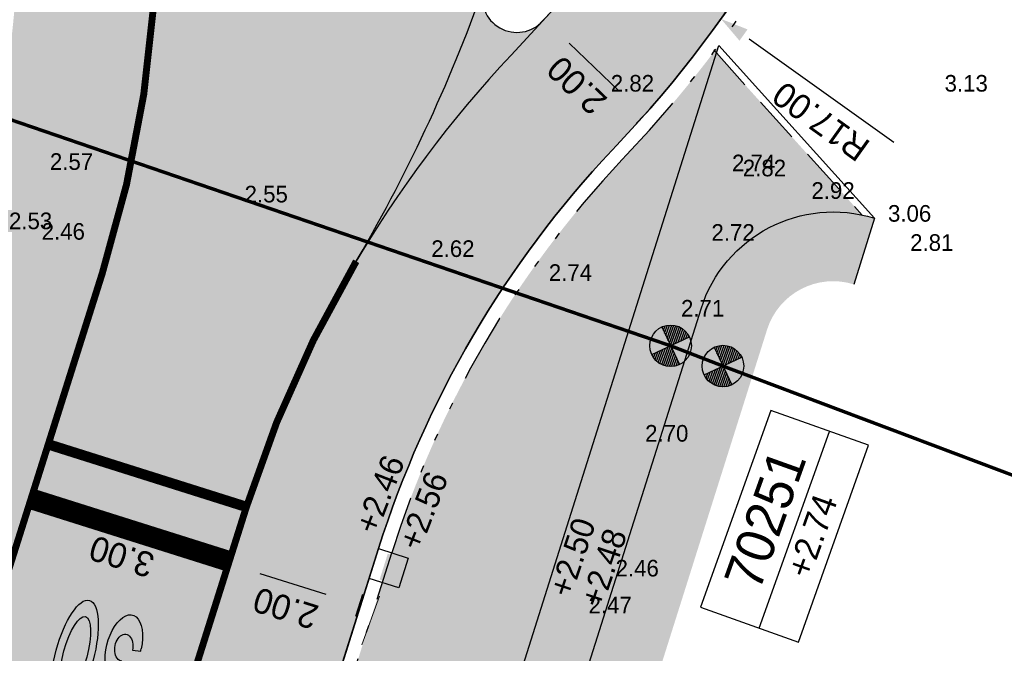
# Model space of a CAD drawing. Header units: metres. Extents: x 134157 to 138734, y 451157 to 455772.
# Tile 1032 of 1056: x 136783 to 136797, y 454433 to 454442. Entities that reach past the tile are written whole.
import ezdxf
from ezdxf.enums import TextEntityAlignment as Align

# ---------------------------------------------------------------- set-up
doc = ezdxf.new("R2010")
doc.units = ezdxf.units.M
for name, pattern in [('HIDDEN__G5', [1.125, 0.75, -0.375]), ('LIJN1-1', [2, 1, -1]), ('TR18X20__G2', [2.5999999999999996, 1, -0.4, 0, -0.4, 0, -0.4, 0, -0.4])]:
    doc.linetypes.add(name, pattern=pattern)
doc.layers.add('-DR-alg-hulplijnen', color=210, linetype='Continuous', plot=False)
doc.layers.add('-DR-alg-hulplijnen aandachtspunten', color=210, linetype='Continuous', plot=False)
doc.layers.add('-DR-alg-hulplijnen kantverharding asflast nieuwe fietsstraat', color=7, linetype='Continuous', true_color=0xff9429, plot=False)
for name, color, linetype in [('-DR-bs-rio-DWA Jutfaseweg', 253, 'Continuous'), ('-DR-bs-rio-inspectieput', 253, 'Continuous'), ('-DR-bs-rio-putnummer @ 0.2', 253, 'Continuous'), ('-DR-bs-txt-hoogtemaat', 253, 'Continuous'), ('-DR-nw-maatvoering', 3, 'Continuous'), ('-DR-nw-mk-puntstuk', 252, 'Continuous'), ('-DR-nw-mk-streep 1-1', 252, 'LIJN1-1'), ('-DR-nw-mk-streep stop', 252, 'Continuous'), ('-DR-nw-mk-symbolen', 252, 'Continuous'), ('-DR-nw-rio-trottoirkolk', 1, 'Continuous'), ('-DR-nw-txt-hoogtemaat', 2, 'Continuous'), ('-DR-nw-vh-band 10x20 ob', 2, 'HIDDEN__G5'), ('-DR-nw-vh-band 18-20x25', 2, 'TR18X20__G2'), ('-DR-nw-vh-kantverharding', 3, 'Continuous')]:
    doc.layers.add(name, color=color, linetype=linetype)
doc.layers.add('-DR-nw-gr-arc-beplanting grote vakken', color=7, linetype='Continuous', true_color=0xabceb2)
doc.layers.add('-DR-nw-gr-arc-gras', color=7, linetype='Continuous', true_color=0xb5d5a4)
doc.layers.add('-DR-nw-rio-HWA 125', color=170, linetype='HIDDEN__G5', lineweight=13)
doc.layers.add('-DR-nw-vh-arc-asfalt fietsstraat rood', color=7, linetype='Continuous', lineweight=9, true_color=0xdfbfc7)
doc.layers.add('-DR-nw-vh-arc-asfalt rijweg', color=7, linetype='Continuous', lineweight=9, true_color=0xe0e0e0)
doc.layers.add('-DR-nw-vh-arc-halfverharding stabilizer', color=7, linetype='Continuous', lineweight=9, true_color=0xe2e1c1, transparency=0.1)
doc.layers.add('-DR-nw-vh-kantverharding halfverharding stabilizer', color=7, linetype='Continuous', true_color=0xe2e1c1, transparency=0.1)
doc.styles.add('CiCom Engineering', font='txt', dxfattribs={"height": 1.8})
doc.styles.add('Drong', font='txt', dxfattribs={"height": 1.8})
doc.dimstyles.new('Drong', dxfattribs={"dimtxt": 1.8, "dimasz": 2.5, "dimexe": 0, "dimexo": 0, "dimgap": 0.9, "dimtad": 1, "dimzin": 0, "dimdsep": 46, "dimtxsty": 'Drong', "dimblk": 'dimblk-wit', "dimcen": 0, "dimse1": 1, "dimse2": 1, "dimclrd": 256, "dimclre": 1, "dimclrt": 7, "dimadec": 0, "dimazin": 0, "dimtfac": 1, "dimtmove": 0, "dimatfit": 3, "dimfxl": 1, "dimtolj": 1, "dimtzin": 0, "dimarcsym": 0})
doc.dimstyles.new('Drong Radius', dxfattribs={"dimtxt": 1.8, "dimasz": 2.5, "dimexe": 0, "dimexo": 0, "dimgap": 0.9, "dimtad": 1, "dimzin": 0, "dimdsep": 46, "dimtxsty": 'Drong', "dimblk": 'dimblk-wit', "dimcen": 0, "dimse1": 1, "dimse2": 1, "dimclrd": 256, "dimclre": 1, "dimclrt": 7, "dimadec": 0, "dimazin": 0, "dimtfac": 1, "dimtofl": 0, "dimtmove": 0, "dimatfit": 3, "dimfxl": 1, "dimtolj": 1, "dimtzin": 0, "dimarcsym": 0})
pattern_1 = [(115.3356253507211, (136419.7180158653, 453326.2367068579), (-0.2236810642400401, -0.1059037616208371), [0.06, -0.187485]), (205.3356253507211, (136419.7180158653, 453326.2367068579), (0.1059037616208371, -0.22368106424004), [0.06, -0.187485])]

# ---------------------------------------------------------------- blocks, each defined once
blk = doc.blocks.new('*X91')
at = {"color": 0, "ltscale": 0.5}
for p, q in [((125523.4259358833, 427436.6609296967), (125769.5539198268, 427464.157641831)), ((125587.873282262, 427539.7033533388), (125664.3175395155, 427548.2434864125)), ((126739.005408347, 427380.7768783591), (127278.0262259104, 427440.9947374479)), ((126823.0912529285, 427486.0132586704), (127222.3561740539, 427530.6179900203)), ((126907.17709751, 427591.2496389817), (127153.3050814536, 427618.7463511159)), ((126991.2629420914, 427696.486019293), (127067.7071993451, 427705.0261523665)), ((125402.0241117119, 426943.8855111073), (126295.7358213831, 427043.7284189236)), ((125405.2130496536, 427040.0843211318), (126190.499441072, 427127.814263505)), ((125408.0000215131, 426848.7105715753), (126400.9722016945, 426959.642574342)), ((125417.9642209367, 427137.3513964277), (126085.2630607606, 427211.9001080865)), ((125441.0058628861, 427235.7680935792), (125980.0266804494, 427295.985952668)), ((125475.5253790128, 427335.4670658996), (125874.790300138, 427380.0717972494)), ((126402.6620300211, 426959.831357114), (127395.6342102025, 427070.7633598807)), ((126486.7478746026, 427065.0677374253), (127380.4595842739, 427164.9106452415)), ((126506.2085820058, 426875.5567297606), (127401.7718113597, 426975.6064840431)), ((126570.833719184, 427170.3041177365), (127356.1201106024, 427258.0340601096)), ((126654.9195637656, 427275.5404980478), (127322.2184035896, 427350.0892097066)), ((125423.0129560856, 426754.5452225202), (126318.5761854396, 426854.5949768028)), ((125447.1862036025, 426661.403237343), (126234.4903408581, 426749.3585964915)), ((125480.9119498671, 426569.3284299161), (126150.4044962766, 426644.1222161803)), ((125524.9116589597, 426478.4014001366), (126066.3186516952, 426538.8858358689)), ((126611.444962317, 426791.4708851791), (127398.7490995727, 426879.4262443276)), ((126716.6813426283, 426707.3850405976), (127386.1738890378, 426782.1788268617)), ((126821.9177229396, 426623.2991960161), (127363.324715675, 426683.7836317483)), ((126927.1541032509, 426539.2133514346), (127329.0240945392, 426584.1091137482)), ((127032.3904835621, 426455.1275068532), (127281.3851605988, 426482.9444777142)), ((125580.3628158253, 426388.753693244), (125982.2328071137, 426433.6494555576)), ((125649.1522854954, 426300.5961043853), (125898.1469625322, 426328.4130752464)), ((125734.4152620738, 426214.2788884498), (125814.0611179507, 426223.176694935)), ((127137.6268638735, 426371.0416622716), (127217.2727197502, 426379.9394687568))]:
    blk.add_line(p, q, dxfattribs=at)
blk = doc.blocks.new('Inspectieput')
at = {"color": 0, "ltscale": 0.5}
for p, q in [((0.3534491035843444, 0.3528072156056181), (-0.3543000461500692, -0.3536566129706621)), ((-0.3536573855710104, 0.3534498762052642), (0.3528064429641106, -0.3542992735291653))]:
    blk.add_line(p, q, dxfattribs=at)
blk.add_circle((-0.0004254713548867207, -0.0004246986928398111), 0.5, dxfattribs=at)
at = {"color": 0, "ltscale": 0.5, "xscale": 0.0005, "yscale": 0.0005, "zscale": 0.0005, "rotation": 353.5734378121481}
blk.add_blockref('*X91', (-86.69891011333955, -205.0643353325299), dxfattribs=at)
blk = doc.blocks.new('0')
for centre, major_axis, ratio in [((0.2759167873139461, 2.842170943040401e-14), (0, 0.8202494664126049), 0.3363815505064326), ((0.2706929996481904, -0.02024946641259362), (0, 0.5581271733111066), 0.3058317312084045)]:
    blk.add_ellipse(centre, major_axis=major_axis, ratio=ratio)
blk = doc.blocks.new('N-SVW-MARKERING_SYMBOOL_30_1.6')
h = blk.add_hatch(color=256)
edge = h.paths.add_edge_path()
edge.add_ellipse((-0.05459842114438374, 1.127627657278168), major_axis=(0.02063955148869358, 0.1954964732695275), ratio=0.6588774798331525, start_angle=180.0000000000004, end_angle=453.9791435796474, ccw=False)
edge.add_line((-0.07523797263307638, 0.9321311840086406), (-0.08392611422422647, 0.7024370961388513))
edge.add_ellipse((-0.05982220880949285, 0.5073781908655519), major_axis=(0.02063955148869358, -0.1954964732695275), ratio=0.6588774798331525, start_angle=-93.97914357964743, end_angle=181.544517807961, ccw=False)
edge.add_line((-0.1897521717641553, 0.507378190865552), (-0.3106623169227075, 0.4910549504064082))
edge.add_ellipse((-0.05459842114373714, 0.7965665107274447), major_axis=(0, 0.8202494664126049), ratio=0.3363815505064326, start_angle=471.8675207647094, end_angle=474.2813936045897)
edge.add_ellipse((-0.05982220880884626, 0.5073781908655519), major_axis=(0, 0.4891883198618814), ratio=0.5059083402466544, start_angle=95.64435865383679, end_angle=308.3954950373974)
edge.add_ellipse((-0.05459842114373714, 1.127627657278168), major_axis=(0, 0.4891883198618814), ratio=0.5059083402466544, start_angle=229.6970258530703, end_angle=360)
edge.add_ellipse((-0.05459842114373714, 0.7965665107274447), major_axis=(0, 0.8202494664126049), ratio=0.3363815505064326, start_angle=360, end_angle=424.738198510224)
edge.add_line((-0.304128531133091, 1.146612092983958), (-0.1845283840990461, 1.127627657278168))
edge = h.paths.add_edge_path()
edge.add_ellipse((0.5972144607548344, 0.7965665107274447), major_axis=(8.282839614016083e-17, 0.820249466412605), ratio=0.3363815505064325, start_angle=0, end_angle=360)
edge = h.paths.add_edge_path(flags=16)
edge.add_ellipse((0.5919906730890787, 0.7763170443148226), major_axis=(1.587916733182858e-16, 0.5581271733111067), ratio=0.3058317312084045, start_angle=0, end_angle=360)
for points in [[(-0.1845283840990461, 1.127627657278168), (-0.3041285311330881, 1.146612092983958)], [(-0.07523797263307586, 0.9321311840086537), (-0.08392611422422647, 0.7024370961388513)], [(-0.1897521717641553, 0.5073781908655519), (-0.3106623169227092, 0.4910549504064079)]]:
    blk.add_lwpolyline(points)
for centre, major_axis, ratio, start_param, end_param in [((-0.05459842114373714, 0.7965665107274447), (0, 0.8202494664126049), 0.3363815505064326, 6.283185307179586, 7.413080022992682), ((-0.05459842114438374, 1.127627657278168), (0.02063955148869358, 0.1954964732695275), 0.6588774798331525, 3.114635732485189, 7.923430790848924), ((-0.05459842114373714, 0.7965665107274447), (0, 0.8202494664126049), 0.3363815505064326, 8.23564187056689, 8.277771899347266)]:
    blk.add_ellipse(centre, major_axis=major_axis, ratio=ratio, start_param=start_param, end_param=end_param)
at = {"extrusion": (0, 0, -1)}
for centre, major_axis, ratio, start_param, end_param in [((-0.05459842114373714, 1.127627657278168), (0, 0.4891883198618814), 0.5059083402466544, 0, 2.274215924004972), ((-0.05982220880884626, 0.5073781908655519), (0, 0.4891883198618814), 0.5059083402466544, 0.9006685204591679, 4.613876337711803), ((-0.05982220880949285, 0.5073781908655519), (0.02063955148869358, -0.1954964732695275), 0.6588774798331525, 3.114635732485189, 7.923430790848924)]:
    blk.add_ellipse(centre, major_axis=major_axis, ratio=ratio, start_param=start_param, end_param=end_param, dxfattribs=at)
blk.add_blockref('0', (0.3212976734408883, 0.7965665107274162))
blk = doc.blocks.new('*U309')
blk.add_hatch(color=256).paths.add_polyline_path([(0.1340048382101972, -0.07377468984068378), (0.3914736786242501, -0.1550753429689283), (0.2740394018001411, -0.5269747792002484), (0.01657056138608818, -0.4456741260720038)])
blk.add_lwpolyline([(-6.42288000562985e-10, -1.134638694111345e-08), (0.4291147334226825, -0.1355010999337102), (0.2936136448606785, -0.5646158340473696), (-0.1355010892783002, -0.4291147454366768)], close=True)
blk = doc.blocks.new('dimblk-wit')
at = {"color": 7}
blk.add_line((2.842170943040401e-14, -0.3333333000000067), (-2.842170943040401e-14, 0.3333333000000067), dxfattribs=at)
blk.add_solid([(0, 0), (-0.7999999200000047, 0.1999999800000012), (-0.7999999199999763, -0.1999999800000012)], dxfattribs=at)
blk = doc.blocks.new('*D520')
at = {"layer": '-DR-nw-maatvoering', "lineweight": -2, "transparency": 16777216}
blk.add_line((136795.4451095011, 454440.3853563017), (136793.356208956, 454441.8798803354), dxfattribs=at)
at = {"layer": 'Defpoints', "color": 0, "transparency": 16777216}
for p in [(136779.123779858, 454452.0626089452), (136792.9495681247, 454442.1708154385)]:
    blk.add_point(p, dxfattribs=at)
at = {"layer": '-DR-nw-maatvoering', "lineweight": -2, "transparency": 16777216, "xscale": 0.5, "yscale": 0.5, "zscale": 0.5, "rotation": 144.4178092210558}
blk.add_blockref('dimblk-wit', (136792.9495681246, 454442.1708154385), dxfattribs=at)
at = {"layer": '-DR-nw-maatvoering', "color": 7, "transparency": 16777216, "insert": (136794.3923579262, 454440.6913664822), "char_height": 0.36, "attachment_point": 5, "rotation": 144.4178092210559, "style": 'Drong'}
blk.add_mtext('\\A1;R17.00', dxfattribs=at)
blk = doc.blocks.new('*D521')
at = {"layer": '-DR-nw-maatvoering', "lineweight": -2, "transparency": 16777216}
blk.add_line((136791.4808484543, 454441.1275122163), (136790.7591424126, 454441.8211018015), dxfattribs=at)
at = {"layer": 'Defpoints', "color": 0, "transparency": 16777216}
for p in [(136790.3849570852, 454442.1533292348), (136790.3986364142, 454442.167563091), (136791.8276751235, 454440.7668170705)]:
    blk.add_point(p, dxfattribs=at)
at = {"layer": '-DR-nw-maatvoering', "lineweight": -2, "transparency": 16777216, "xscale": 0.5, "yscale": 0.5, "zscale": 0.5}
for p, rotation in [((136790.3986364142, 454442.1675630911), 136.1380960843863), ((136791.8413544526, 454440.7810509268), 316.1380960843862)]:
    blk.add_blockref('dimblk-wit', p, dxfattribs=dict(at, rotation=rotation))
at = {"layer": '-DR-nw-maatvoering', "color": 7, "transparency": 16777216, "insert": (136790.8679848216, 454441.2120804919), "char_height": 0.36, "attachment_point": 5, "rotation": 136.13809608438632, "style": 'Drong'}
blk.add_mtext('\\A1;2.00', dxfattribs=at)
blk = doc.blocks.new('*D522')
at = {"layer": '-DR-nw-maatvoering', "lineweight": -2, "transparency": 16777216}
blk.add_line((136787.2505905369, 454433.8596281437), (136786.2970022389, 454434.1607416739), dxfattribs=at)
at = {"layer": 'Defpoints', "color": 0, "transparency": 16777216}
for p in [(136785.8202080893, 454434.3112984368), (136785.8202080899, 454434.311298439), (136787.7273846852, 454433.7090713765)]:
    blk.add_point(p, dxfattribs=at)
at = {"layer": '-DR-nw-maatvoering', "lineweight": -2, "transparency": 16777216, "xscale": 0.5, "yscale": 0.5, "zscale": 0.5}
for p, rotation in [((136785.8202080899, 454434.311298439), 162.4755034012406), ((136787.7273846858, 454433.7090713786), 342.4755034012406)]:
    blk.add_blockref('dimblk-wit', p, dxfattribs=dict(at, rotation=rotation))
at = {"layer": '-DR-nw-maatvoering', "color": 7, "transparency": 16777216, "insert": (136786.6642837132, 454433.6633721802), "char_height": 0.36, "attachment_point": 5, "rotation": 162.47550340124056, "style": 'Drong'}
blk.add_mtext('\\A1;2.00', dxfattribs=at)
blk = doc.blocks.new('*D523')
at = {"layer": '-DR-nw-maatvoering', "lineweight": -2, "transparency": 16777216}
blk.add_line((136785.3618626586, 454434.4553402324), (136783.4546860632, 454435.0575672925), dxfattribs=at)
at = {"layer": 'Defpoints', "color": 0, "transparency": 16777216}
for p in [(136783.6002957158, 454437.1791978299), (136782.9778919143, 454435.2081240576), (136785.8386568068, 454434.3047834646)]:
    blk.add_point(p, dxfattribs=at)
at = {"layer": '-DR-nw-maatvoering', "lineweight": -2, "transparency": 16777216, "xscale": 0.5, "yscale": 0.5, "zscale": 0.5}
for p, rotation in [((136782.9778919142, 454435.2081240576), 162.4755034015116), ((136785.8386568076, 454434.3047834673), 342.4755034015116)]:
    blk.add_blockref('dimblk-wit', p, dxfattribs=dict(at, rotation=rotation))
at = {"layer": '-DR-nw-maatvoering', "color": 7, "transparency": 16777216, "insert": (136784.2987616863, 454434.4096410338), "char_height": 0.36, "attachment_point": 5, "rotation": 162.47550340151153, "style": 'Drong'}
blk.add_mtext('\\A1;3.00', dxfattribs=at)
blk = doc.blocks.new('*D524')
at = {"layer": '-DR-nw-maatvoering', "lineweight": -2, "transparency": 16777216}
blk.add_line((136782.5010977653, 454435.3586808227), (136781.5475094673, 454435.6597943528), dxfattribs=at)
at = {"layer": 'Defpoints', "color": 0, "transparency": 16777216}
for p in [(136781.549742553, 454437.3273695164), (136783.6002957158, 454437.1791978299), (136781.0707153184, 454435.810351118)]:
    blk.add_point(p, dxfattribs=at)
at = {"layer": '-DR-nw-maatvoering', "lineweight": -2, "transparency": 16777216, "xscale": 0.5, "yscale": 0.5, "zscale": 0.5}
for p, rotation in [((136781.0707153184, 454435.8103511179), 162.4755034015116), ((136782.9778919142, 454435.2081240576), 342.4755034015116)]:
    blk.add_blockref('dimblk-wit', p, dxfattribs=dict(at, rotation=rotation))
at = {"layer": '-DR-nw-maatvoering', "color": 7, "transparency": 16777216, "insert": (136781.9147909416, 454435.1624248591), "char_height": 0.36, "attachment_point": 5, "rotation": 162.47550340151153, "style": 'Drong'}
blk.add_mtext('\\A1;2.00', dxfattribs=at)
blk = doc.blocks.new('*U2240')
at = {"color": 0}
blk.add_lwpolyline([(-7.539776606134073, 0), (7.539776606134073, 0), (7.539776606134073, 7.5), (-7.539776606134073, 7.5)], close=True, dxfattribs=at)
blk.add_lwpolyline([(-7.539776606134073, 3), (7.539776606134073, 3)], dxfattribs=at)
at = {"style": 'CiCom Engineering'}
for tag, height, p in [('PUTNUMMER', 2.75, (0, 3.868949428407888)), ('MAAIVELD', 1.8, (0, 0.7512558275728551))]:
    blk.add_attdef(tag, text='', height=height, dxfattribs=at).set_placement(p, align=Align.CENTER)

msp = doc.modelspace()

# ---------------------------------------------------------------- hatches: boundary and pattern name
at = {"layer": '-DR-nw-gr-arc-beplanting grote vakken'}
h = msp.add_hatch(color=256, dxfattribs=at)
h.dxf.hatch_style = 1
edge = h.paths.add_edge_path()
edge.add_line((136784.2404704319, 454424.9829978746), (136787.3061127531, 454424.0148842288))
edge.add_line((136787.3061127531, 454424.0148842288), (136792.9187542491, 454441.789406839))
edge.add_arc((136779.12377986, 454452.0626089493), 17.1999999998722, 316.4303666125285, 323.32471832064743, ccw=False)
edge.add_line((136791.5858206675, 454440.2077559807), (136791.5228546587, 454440.1411531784))
edge.add_arc((136802.3089720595, 454430.007068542), 14.80000000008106, 136.785194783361, 162.4755033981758)
edge.add_line((136788.1958652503, 454434.4635487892), (136786.2379935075, 454428.2632177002))
edge.add_arc((136781.2793343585, 454429.8290080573), 5.19999999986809, 324.0405545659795, 342.4755033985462, ccw=False)
edge.add_line((136785.4883850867, 454426.7755031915), (136784.5802423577, 454425.5236896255))
edge.add_arc((136788.4655199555, 454422.7050697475), 4.80000000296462, 144.0405545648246, 151.6687503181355)
at = {"layer": '-DR-nw-gr-arc-gras', "transparency": 33554687}
h = msp.add_hatch(dxfattribs=at)
h.set_pattern_fill('AGR-BOLLEN', color=256, scale=0.1, pattern_type=2)
h.set_pattern_definition(pattern_1)
edge = h.paths.add_edge_path()
edge.add_arc((-7000776.809524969, 3043164.567559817), 7592527.997363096, 340.0567505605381, 340.0572256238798)
edge.add_line((136455.7815594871, 453494.2542758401), (136455.1236032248, 453494.4934109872))
edge.add_arc((380495.2223584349, 364992.5484406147), 259592.3035530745, 160.0666568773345, 160.0804453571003)
edge.add_line((136433.832290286, 453435.7615323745), (136433.813485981, 453435.768343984))
edge.add_line((136433.813485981, 453435.768343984), (136432.1794965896, 453431.2550945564))
edge.add_line((136432.1794965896, 453431.2550945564), (136432.198303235, 453431.2482893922))
edge.add_line((136432.198303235, 453431.2482893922), (136431.6776287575, 453429.8696050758))
edge.add_line((136431.6776287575, 453429.8696050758), (136432.3363505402, 453429.6312341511))
edge.add_line((136432.3363505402, 453429.6312341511), (136434.3092713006, 453435.0765756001))
h = msp.add_hatch(dxfattribs=at)
h.set_pattern_fill('AGR-BOLLEN', color=256, scale=0.1, pattern_type=2)
h.set_pattern_definition(pattern_1)
edge = h.paths.add_edge_path()
edge.add_line((136644.2753070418, 454017.4218487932), (136643.9350728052, 454016.4814706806))
edge.add_line((136643.9350728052, 454016.4814706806), (136643.8839339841, 454016.3403207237))
edge.add_line((136643.8839339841, 454016.3403207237), (136644.542212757, 454016.1016536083))
edge.add_arc((1711333.983143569, -116117.4265426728), 1674723.581774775, 160.0956720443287, 160.096657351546, ccw=False)
edge.add_line((136654.3469492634, 454043.1812754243), (136653.6888597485, 454043.419891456))
edge.add_line((136653.6888597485, 454043.419891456), (136653.6378049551, 454043.2789838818))
edge.add_line((136653.6378049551, 454043.2789838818), (136653.2975354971, 454042.3386559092))
edge.add_line((136653.2975354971, 454042.3386559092), (136644.2753070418, 454017.4218487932))
h = msp.add_hatch(dxfattribs=at)
h.set_pattern_fill('AGR-BOLLEN', color=256, scale=0.1, pattern_type=2)
h.set_pattern_definition(pattern_1)
h.paths.add_polyline_path([(136767.0671029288, 454353.6105987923), (136793.6153252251, 454437.6854462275, -0.4133423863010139), (136794.8671885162, 454438.3388126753), (136795.1654635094, 454439.2932926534, 0.4133423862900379), (136792.6617369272, 454437.9865597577), (136766.1238969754, 454353.9445918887), (136752.3015713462, 454318.8078778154, -0.00463030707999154), (136725.9012828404, 454239.6212513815), (136726.8466477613, 454239.2952357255, 0.004628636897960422), (136753.2435519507, 454318.4707698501)])
at = {"layer": '-DR-nw-mk-puntstuk'}
h = msp.add_hatch(color=256, dxfattribs=at)
h.dxf.hatch_style = 1
edge = h.paths.add_edge_path()
edge.add_line((136787.6848797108, 454438.5766906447), (136787.598651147, 454438.6273321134))
edge.add_arc((136771.6931339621, 454448.760724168), 18.85924472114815, 327.498821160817, 341.0162218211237)
edge.add_arc((136790.0035471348, 454442.4756119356), 0.5000000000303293, 162.5193814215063, 318.4008943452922)
edge.add_arc((136806.6332363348, 454427.0730084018), 22.1669782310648, 137.1665754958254, 148.737764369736)
at = {"layer": '-DR-nw-vh-arc-asfalt fietsstraat rood', "transparency": 33554687}
h = msp.add_hatch(color=256, dxfattribs=at)
h.dxf.hatch_style = 1
edge = h.paths.add_edge_path()
edge.add_arc((136784.7965910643, 454457.1119772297), 0.6734334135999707, 156.1331805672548, 180.3696434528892)
edge.add_arc((136784.7965912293, 454457.1119514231), 0.6734334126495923, 156.1356544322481, 180.367447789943, ccw=False)
edge.add_arc((136784.7096865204, 454457.2673460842), 0.5417518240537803, 167.515829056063, 167.5215047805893, ccw=False)
edge = h.paths.add_edge_path()
edge.add_arc((136749.6212972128, 454448.5630021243), 33.15110465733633, 10.9323285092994, 13.14369285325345)
edge.add_line((136781.90393719, 454456.1013637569), (136784.13261457, 454456.7327324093))
edge.add_line((136784.13261457, 454456.7327324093), (136784.2009785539, 454454.0185600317))
edge.add_line((136784.2009785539, 454454.0185600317), (136784.2843368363, 454452.6584221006))
edge.add_line((136784.2843368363, 454452.6584221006), (136784.6833528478, 454446.1477695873))
edge.add_line((136784.6833528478, 454446.1477695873), (136784.7745910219, 454444.6590572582))
edge.add_arc((136767.8064278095, 454443.6191355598), 16.99999999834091, -17.52449659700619, 3.507079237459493, ccw=False)
edge.add_line((136784.0174288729, 454438.500205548), (136783.3425958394, 454436.3630950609))
edge.add_line((136783.3425958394, 454436.3630950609), (136781.4354192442, 454436.9653221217))
edge.add_line((136781.4354192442, 454436.9653221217), (136781.5223856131, 454437.2407335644))
edge.add_line((136781.5223856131, 454437.2407335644), (136781.6729423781, 454437.7175277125))
edge.add_line((136781.6729423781, 454437.7175277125), (136781.8234991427, 454438.1943218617))
edge.add_line((136781.8234991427, 454438.1943218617), (136782.1102522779, 454439.1024326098))
edge.add_arc((136767.806427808, 454443.6191355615), 15.00000000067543, 342.4755034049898, 363.5070792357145)
edge.add_line((136782.7783365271, 454444.5367135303), (136782.1834133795, 454454.7842825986))
edge.add_line((136782.1834133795, 454454.7842825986), (136782.1777575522, 454454.8094342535))
edge.add_arc((136781.1889191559, 454454.6604421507), 1.000000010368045, 8.568521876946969, 10.93232852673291)
h = msp.add_hatch(color=256, dxfattribs=at)
h.dxf.hatch_style = 1
edge = h.paths.add_edge_path()
edge.add_line((136795.3104672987, 454446.8673082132), (136793.5415138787, 454447.4350738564))
edge.add_arc((136777.9859726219, 454453.1449788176), 16.57039162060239, 318.4008932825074, 339.8435479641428, ccw=False)
edge.add_arc((136790.0035470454, 454442.475612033), 0.5000001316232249, 316.17842390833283, 318.4008915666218, ccw=False)
edge.add_line((136790.3642969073, 454442.1294044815), (136789.9195128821, 454441.6475711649))
edge.add_arc((136802.3089720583, 454430.0070685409), 17.0000000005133, 136.7851947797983, 161.295801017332)
edge.add_line((136786.2067968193, 454435.4586694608), (136788.1144316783, 454434.8562976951))
edge.add_arc((136802.3089720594, 454430.0070685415), 15.00000000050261, 136.7851947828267, 161.1384804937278, ccw=False)
edge.add_line((136791.3770963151, 454440.278100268), (136791.4409132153, 454440.3456031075))
edge.add_arc((136779.12377986, 454452.0626089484), 16.99999999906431, 316.4303666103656, 342.205378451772)
h = msp.add_hatch(color=256, dxfattribs=at)
h.dxf.hatch_style = 1
edge = h.paths.add_edge_path()
edge.add_line((136786.047275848, 454428.3234404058), (136788.0051475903, 454434.5237714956))
edge.add_arc((136802.3089720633, 454430.0070685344), 15.00000000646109, 161.1384804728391, 162.4755033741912, ccw=False)
edge.add_line((136788.1144316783, 454434.8562976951), (136786.2067968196, 454435.4586694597))
edge.add_line((136786.2067968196, 454435.4586694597), (136786.0979709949, 454435.125998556))
edge.add_line((136786.0979709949, 454435.125998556), (136783.2372061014, 454436.0293391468))
edge.add_line((136783.2372061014, 454436.0293391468), (136783.3425958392, 454436.3630950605))
edge.add_line((136783.3425958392, 454436.3630950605), (136781.4354192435, 454436.965322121))
edge.add_line((136781.4354192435, 454436.965322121), (136780.9201585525, 454435.333556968))
edge.add_line((136780.9201585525, 454435.333556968), (136780.7696017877, 454434.8567628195))
edge.add_line((136780.7696017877, 454434.8567628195), (136780.6190450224, 454434.3799686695))
edge.add_line((136780.6190450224, 454434.3799686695), (136780.4684882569, 454433.9031745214))
edge.add_line((136780.4684882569, 454433.9031745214), (136780.3179314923, 454433.4263803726))
edge.add_line((136780.3179314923, 454433.4263803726), (136780.1673747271, 454432.9495862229))
edge.add_line((136780.1673747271, 454432.9495862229), (136780.0168179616, 454432.4727920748))
edge.add_line((136780.0168179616, 454432.4727920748), (136779.8662611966, 454431.9959979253))
edge.add_line((136779.8662611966, 454431.9959979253), (136779.7157044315, 454431.5192037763))
edge.add_line((136779.7157044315, 454431.5192037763), (136779.565147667, 454431.0424096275))
edge.add_line((136779.565147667, 454431.0424096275), (136779.4145909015, 454430.5656154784))
edge.add_line((136779.4145909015, 454430.5656154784), (136779.372157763, 454430.4312351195))
edge.add_arc((136784.1400992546, 454428.9256674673), 5.000000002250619, 162.4755033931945, 180.9104522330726)
edge.add_line((136779.1407305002, 454428.8462188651), (136779.1651927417, 454427.3069121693))
edge.add_arc((136774.1658239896, 454427.2274635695), 4.999999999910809, -15.815789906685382, 0.9104522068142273, ccw=False)
edge.add_line((136778.9765385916, 454425.8647365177), (136778.9296369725, 454425.71620505))
edge.add_line((136778.9296369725, 454425.71620505), (136779.3110722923, 454425.5957596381))
edge.add_line((136779.3110722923, 454425.5957596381), (136783.3161431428, 454424.3310828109))
edge.add_line((136783.3161431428, 454424.3310828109), (136783.6975784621, 454424.2106373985))
edge.add_arc((136788.4655199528, 454422.7050697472), 5.000000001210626, 144.0405545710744, 162.4755033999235, ccw=False)
edge.add_line((136784.4183557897, 454425.6411321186), (136785.3264985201, 454426.8929456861))
edge.add_arc((136781.2793343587, 454429.8290080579), 5.000000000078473, 324.0405545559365, 342.4755033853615)
at = {"layer": '-DR-nw-vh-arc-asfalt rijweg', "transparency": 33554687}
h = msp.add_hatch(color=256, dxfattribs=at)
h.dxf.hatch_style = 1
edge = h.paths.add_edge_path()
edge.add_arc((136784.9328846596, 454446.1630625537), 0.2499999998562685, 183.5070792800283, 346.38355138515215, ccw=False)
edge.add_line((136784.6833528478, 454446.1477695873), (136784.7745910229, 454444.6590572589))
edge.add_arc((136767.8064278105, 454443.6191355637), 16.99999999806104, -17.524496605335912, 3.5070792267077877, ccw=False)
edge.add_line((136784.0174288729, 454438.5002055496), (136783.3425958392, 454436.3630950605))
edge.add_line((136783.3425958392, 454436.3630950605), (136783.2372061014, 454436.0293391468))
edge.add_line((136783.2372061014, 454436.0293391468), (136786.097970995, 454435.1259985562))
edge.add_line((136786.097970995, 454435.1259985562), (136786.2067968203, 454435.4586694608))
edge.add_arc((136802.3089720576, 454430.0070685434), 16.99999999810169, 136.7851947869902, 161.2958010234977, ccw=False)
edge.add_line((136789.9195128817, 454441.6475711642), (136790.3642969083, 454442.129404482))
edge.add_arc((136790.0035471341, 454442.4756119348), 0.4999999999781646, 162.5193813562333, 316.17842511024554, ccw=False)
edge.add_line((136789.5266378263, 454442.6258035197), (136791.4662492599, 454448.7847287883))
edge.add_line((136791.4662492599, 454448.7847287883), (136791.4921152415, 454448.8668620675))
edge.add_line((136791.4921152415, 454448.8668620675), (136792.7276936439, 454452.6625834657))
edge.add_line((136792.7276936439, 454452.6625834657), (136787.0191874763, 454455.467981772))
edge.add_arc((136705.1495363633, 454467.0260284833), 82.68148654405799, 349.00406050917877, 351.96430416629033, ccw=False)
edge.add_arc((136736.69349824, 454459.5084079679), 50.30121078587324, 344.54516473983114, 350.55669533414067, ccw=False)
at = {"layer": '-DR-nw-vh-arc-halfverharding stabilizer'}
h = msp.add_hatch(dxfattribs=at)
h.set_pattern_fill('GRAVEL', color=256, scale=0.03)
h.set_pattern_definition([(228.0127875, (0.54864, 0.7619999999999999), (-6.096000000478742, -6.857999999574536), [0.102516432, -10.1491450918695]), (184.969741, (0.4800599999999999, 0.6858), (9.143999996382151, 0.7620000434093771), [0.175921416, -17.41621466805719]), (132.5104471, (0.3048, 0.6705599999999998), (7.620000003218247, -8.381999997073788), [0.124044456, -12.28041683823]), (267.273689, (0.00762, 0.4800599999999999), (0.7620000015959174, 15.23999999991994), [0.160201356, -15.8599312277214]), (292.83365418, (0, 0.32004), (-3.810000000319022, 9.143999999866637), [0.15709011, -15.5519423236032]), (357.2736889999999, (0.06096, 0.17526), (-15.23999999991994, 0.7620000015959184), [0.160201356, -15.8599312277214]), (37.69424047, (0.22098, 0.16764), (-9.905999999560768, -7.620000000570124), [0.211858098, -20.9739345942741]), (72.25532837, (0.38862, 0.29718), (5.334000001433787, 16.76399999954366), [0.200015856, -19.8015769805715]), (121.42956562, (0.4495799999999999, 0.48768), (-6.096000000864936, 9.905999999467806), [0.1607439, -15.9136637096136]), (175.2363583, (0.36576, 0.6248400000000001), (8.381999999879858, -0.7620000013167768), [0.183513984, -8.992181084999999]), (222.3974378, (0.18288, 0.64008), (-9.143999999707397, -8.382000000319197), [0.237323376, -23.4950317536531]), (138.81407483, (0.7619999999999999, 0.47244), (-5.333999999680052, 4.572000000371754), [0.08100136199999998, -8.0191697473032]), (171.4692344, (0.70104, 0.52578), (9.906000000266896, -1.523999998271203), [0.154104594, -15.256391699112]), (225, (0.54864, 0.54864), (-1.06581410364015e-16, -0.7620000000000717), [0.107762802, -0.9698679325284]), (203.19859051, (0.4953, 0.64008), (3.810000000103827, 1.5239999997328), [0.05803239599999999, -5.745186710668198]), (291.80140949, (0.44196, 0.61722), (-0.7620000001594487, 2.285999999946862), [0.082069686, -4.021425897]), (30.96375653, (0.47244, 0.5410200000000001), (2.286000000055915, 1.523999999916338), [0.133295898, -4.309889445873]), (161.56505118, (0.5867399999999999, 0.6096), (1.524000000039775, -0.761999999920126), [0.096386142, -2.3132694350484]), (16.389540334, (0, 0.61722), (7.620000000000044, 2.286000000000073), [0.1350264, -13.3676480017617]), (70.34617594, (0.12954, 0.65532), (-3.048000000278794, -8.381999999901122), [0.113279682, -11.21466470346]), (293.19859051, (0.5867399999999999, 0.7619999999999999), (-1.523999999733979, 3.810000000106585), [0.11606403, -5.687155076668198]), (343.6104596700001, (0.6324599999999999, 0.65532), (-7.620000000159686, 2.285999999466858), [0.1350264, -13.367648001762]), (339.44395478, (0, 0.14478), (-3.809999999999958, 1.524000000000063), [0.1302105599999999, -6.3803202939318]), (294.7751406, (0.12192, 0.09906), (-3.810000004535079, 8.381999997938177), [0.109101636, -10.801078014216]), (66.80140949, (0.59436, 0), (1.523999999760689, 3.810000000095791), [0.11606403, -5.687155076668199]), (17.35402464, (0.64008, 0.10668), (-9.905999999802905, -3.048000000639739), [0.127734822, -12.64571279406]), (69.44395478, (0.22098, 0), (-1.524000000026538, -3.809999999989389), [0.06510527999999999, -6.445425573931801]), (101.309932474, (0.54864, 0), (-0.7620000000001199, 3.048000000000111), [0.03885437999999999, -3.8465984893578]), (165.963756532, (0.5410200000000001, 0.0381), (2.285999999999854, -0.7619999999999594), [0.15709011, -2.9847163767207]), (186.00900596, (0.38862, 0.0762), (7.61999999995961, 0.762000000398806), [0.1455801, -14.4124094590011]), (303.69006753, (0.47244, 0.47244), (-0.7620000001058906, 1.523999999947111), [0.109897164, -2.637532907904]), (353.15722659, (0.5334, 0.3809999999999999), (12.9540000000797, -1.523999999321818), [0.191867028, -18.9948027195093]), (60.9453959, (0.7239, 0.35814), (-3.048000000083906, -5.333999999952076), [0.078452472, -7.766817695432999]), (90, (0.7619999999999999, 0.42672), (-0.7619999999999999, 0.7619999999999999), [0.04572, -0.7162799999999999]), (120.25643716, (0.37338, 0.09906), (3.047999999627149, -5.334000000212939), [0.105860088, -10.48018223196]), (48.01278749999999, (0.32004, 0.1905), (6.096000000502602, 6.857999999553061), [0.205032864, -10.0466286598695]), (0, (0.4572, 0.3429), (0.7619999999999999, 0.7619999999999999), [0.19812, -0.5638799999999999]), (325.3048465, (0.65532, 0.3429), (7.620000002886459, -5.333999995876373), [0.120482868, -11.927795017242]), (254.0546040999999, (0.75438, 0.27432), (-0.761999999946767, -3.048000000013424), [0.110948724, -5.4364950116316]), (207.64597536, (0.7239, 0.16764), (-14.478000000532, -7.619999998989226), [0.18064353, -17.8837393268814]), (175.42607874, (0.5638799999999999, 0.08381999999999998), (-9.905999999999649, 0.7619999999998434), [0.191108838, -18.919753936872])])
edge = h.paths.add_edge_path()
edge.add_line((136787.957326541, 454423.0882896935), (136792.5980512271, 454437.7848752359))
edge.add_arc((136794.570873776, 454437.3669328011), 2.016607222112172, 78.0285015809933, 168.0387392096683, ccw=False)
edge.add_line((136794.9891687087, 454439.3396806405), (136792.8838123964, 454441.6787504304))
edge.add_line((136792.8838123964, 454441.6787504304), (136791.7398217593, 454438.0558774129))
edge.add_line((136791.7398217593, 454438.0558774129), (136787.0953332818, 454423.3473724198))
edge.add_line((136787.0953332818, 454423.3473724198), (136787.957326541, 454423.0882896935))

# ---------------------------------------------------------------- linework, layer by layer
at = {"layer": '-DR-alg-hulplijnen', "flags": 128}
msp.add_lwpolyline([(136795.1654635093, 454439.2932926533), (136794.8671885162, 454438.3388126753)], dxfattribs=at)
at = {"layer": '-DR-alg-hulplijnen aandachtspunten'}
for points in [[(136781.3217674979, 454429.9633884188), (136784.0174288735, 454438.5002055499, 0.09202603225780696), (136784.7745910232, 454444.6590572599), (136784.6833528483, 454446.147769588)], [(136790.3774513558, 454442.1436546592), (136789.9195128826, 454441.6475711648, 0.1125669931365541), (136786.097970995, 454435.1259985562), (136784.1400992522, 454428.9256674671)]]:
    msp.add_lwpolyline(points, format="xyb", dxfattribs=at)
at = {"layer": '-DR-alg-hulplijnen aandachtspunten', "flags": 128}
msp.add_lwpolyline([(136787.6416850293, 454438.6018746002, 0.04809613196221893), (136789.526637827, 454442.6258035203)], format="xyb", dxfattribs=at)
at = {"layer": '-DR-alg-hulplijnen kantverharding asflast nieuwe fietsstraat'}
msp.add_lwpolyline([(136795.3186191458, 454446.8927752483, -0.1133395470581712), (136791.4409132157, 454440.3456031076), (136791.3770963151, 454440.278100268, 0.1125669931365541), (136788.0051475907, 454434.5237714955), (136786.0472758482, 454428.3234404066, -0.08061157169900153), (136785.3264985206, 454426.8929456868), (136784.4183557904, 454425.6411321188, 0.08061144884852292), (136783.6975791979, 454424.2106397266), (136783.3161431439, 454424.331082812), (136759.2747347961, 454348.1949966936, -0.01038880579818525), (136699.219600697, 454170.9217985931), (136621.1191711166, 453955.2346702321), (136621.4952736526, 453955.0984832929, 0.01664357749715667), (136620.467022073, 453951.9335331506), (136618.8898399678, 453946.4661328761, -0.01664357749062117)], format="xyb", dxfattribs=at)
msp.add_lwpolyline([(136795.3186191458, 454446.8927752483, -0.1133395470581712), (136791.4409132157, 454440.3456031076), (136791.3770963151, 454440.278100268, 0.1125669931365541), (136788.0051475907, 454434.5237714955), (136786.0472758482, 454428.3234404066, -0.08061157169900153), (136785.3264985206, 454426.8929456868), (136784.4183557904, 454425.6411321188, 0.08061144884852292), (136783.6975791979, 454424.2106397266), (136783.3161431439, 454424.331082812), (136759.2747347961, 454348.1949966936, -0.01038880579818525), (136699.219600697, 454170.9217985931), (136621.1191711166, 453955.2346702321), (136621.4952736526, 453955.0984832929, 0.01664357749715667), (136620.467022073, 453951.9335331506), (136618.8898399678, 453946.4661328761, -0.01664357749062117)], format="xyb", dxfattribs=at)
at = {"layer": '-DR-bs-rio-DWA Jutfaseweg', "const_width": 0.05, "flags": 128}
for points in [[(136779.9912717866, 454441.6421283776), (136792.2220000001, 454437.4520000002)], [(136792.2222717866, 454437.4521283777), (136792.9782717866, 454437.1591283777)], [(136792.9782717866, 454437.1591283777), (136831.2950000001, 454422.7200000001)]]:
    msp.add_lwpolyline(points, dxfattribs=at)
at = {"layer": '-DR-nw-mk-streep 1-1', "const_width": 0.1, "flags": 128}
for points in [[(136781.3217674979, 454429.9633884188), (136784.0174288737, 454438.5002055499, 0.05857485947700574), (136784.7625927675, 454442.399106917)], [(136784.1400992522, 454428.9256674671), (136786.097970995, 454435.1259985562, -0.05730567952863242), (136787.6829534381, 454438.6719158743)]]:
    msp.add_lwpolyline(points, format="xyb", dxfattribs=at)
at = {"layer": '-DR-nw-mk-streep stop', "flags": 128}
for points, const_width in [([(136783.2372061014, 454436.0293391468), (136786.0979709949, 454435.125998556)], 0.15), ([(136782.9887874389, 454435.2426288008), (136785.8495523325, 454434.3392882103)], 0.3)]:
    msp.add_lwpolyline(points, dxfattribs=dict(at, const_width=const_width))
at = {"layer": '-DR-nw-rio-HWA 125', "flags": 128}
msp.add_lwpolyline([(136775.8639310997, 454397.9843932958), (136782.4894343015, 454419.042380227), (136782.7869445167, 454419.9397358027), (136785.135901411, 454425.7764561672), (136788.0842038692, 454434.0269062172)], dxfattribs=at)
at = {"layer": '-DR-nw-vh-band 10x20 ob', "ltscale": 0.9}
msp.add_lwpolyline([(136792.8444278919, 454441.7225069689), (136794.9891687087, 454439.3396806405)], dxfattribs=at)
at = {"layer": '-DR-nw-vh-band 18-20x25'}
msp.add_lwpolyline([(136772.3556665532, 454386.631739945), (136774.1674843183, 454386.0596242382), (136786.0463861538, 454423.6785973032), (136784.261147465, 454424.2423933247, -0.4472010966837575), (136784.0772236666, 454424.6500262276, -0.05265205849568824), (136784.5802423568, 454425.5236896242), (136785.4883850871, 454426.775503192, 0.08061157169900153), (136786.2379935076, 454428.2632177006), (136788.1958652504, 454434.4635487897, -0.112566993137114), (136791.5228546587, 454440.1411531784), (136791.5858206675, 454440.2077559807, 0.1133395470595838), (136795.5091466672, 454446.8319536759)], format="xyb", dxfattribs=at)
at = {"layer": '-DR-nw-vh-kantverharding'}
msp.add_line((136783.222150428, 454435.9816597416), (136786.0829153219, 454435.0783191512), dxfattribs=at)
msp.add_lwpolyline([(136793.3039080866, 454448.0504033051), (136792.0568944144, 454448.7027699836, 0.4670270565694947), (136791.3482133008, 454448.4099245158), (136789.526637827, 454442.6258035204, 0.8089283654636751), (136790.3774513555, 454442.1436546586, 0.09383519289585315), (136793.5415138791, 454447.4350738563, 0.3765748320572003)], format="xyb", close=True, dxfattribs=at)
msp.add_lwpolyline([(136783.6975791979, 454424.2106397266, -0.08061144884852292), (136784.4183557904, 454425.6411321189), (136785.3264985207, 454426.8929456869, 0.08061157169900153), (136786.0472758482, 454428.3234404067), (136788.0051475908, 454434.5237714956, -0.1125669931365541), (136791.3770963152, 454440.278100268), (136791.4409132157, 454440.3456031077, 0.1133395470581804), (136795.3186191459, 454446.8927752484)], format="xyb", dxfattribs=at)
msp.add_lwpolyline([(136792.9187542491, 454441.7894068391), (136795.1654635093, 454439.2932926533)], dxfattribs=at)
at = {"layer": '-DR-nw-vh-kantverharding halfverharding stabilizer'}
msp.add_lwpolyline([(136786.4278214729, 454423.558151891), (136787.0953332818, 454423.3473724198), (136792.9187542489, 454441.7894068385)], dxfattribs=at)
msp.add_lwpolyline([(136725.9012828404, 454239.6212513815, 0.00463030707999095), (136752.3015713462, 454318.8078778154), (136766.1238969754, 454353.9445918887), (136792.6617369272, 454437.9865597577, -0.4133423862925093), (136795.1654635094, 454439.2932926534)], format="xyb", dxfattribs=at)

# ---------------------------------------------------------------- block references
at = {"layer": '-DR-bs-rio-inspectieput', "xscale": 0.6, "yscale": 0.6, "zscale": 0.001, "rotation": 70.33562535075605}
for p in [(136792.2221434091, 454437.4524001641, 2.71), (136792.9781434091, 454437.159400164, 2.706)]:
    msp.add_blockref('Inspectieput', p, dxfattribs=at)
at = {"layer": '-DR-bs-rio-putnummer @ 0.2', "xscale": 0.2, "yscale": 0.2, "zscale": 0.2, "rotation": 70.33562535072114}
msp.add_blockref('*U2240', (136794.574204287, 454434.5950732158), dxfattribs=at).add_auto_attribs({'PUTNUMMER': '70251', 'MAAIVELD': '+2.74'})
at = {"layer": '-DR-nw-mk-symbolen', "rotation": 164.857521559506}
msp.add_blockref('N-SVW-MARKERING_SYMBOOL_30_1.6', (136784.4025485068, 454433.5981994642), dxfattribs=at)
at = {"layer": '-DR-nw-rio-trottoirkolk'}
msp.add_blockref('*U309', (136788.0051475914, 454434.5237715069), dxfattribs=at)

# ---------------------------------------------------------------- texts
at = {"layer": '-DR-bs-txt-hoogtemaat', "color": 253, "char_height": 0.24, "attachment_point": 7, "style": 'Drong'}
for s, insert in [('2.82', (136791.359, 454441.118, 2.818)), ('3.13', (136796.178, 454441.118, 3.13)), ('2.57', (136783.261, 454439.988, 2.565)), ('2.74', (136793.109, 454439.971, 2.74)), ('2.82', (136793.265, 454439.895, 2.82)), ('2.92', (136794.255, 454439.57, 2.916)), ('2.55', (136786.072, 454439.5179999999, 2.553)), ('2.53', (136782.67, 454439.1319999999, 2.526)), ('3.06', (136795.361, 454439.2399999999, 3.06)), ('2.46', (136783.142, 454438.9799999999, 2.46)), ('2.72', (136792.812, 454438.9679999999, 2.716)), ('2.62', (136788.767, 454438.731, 2.615)), ('2.81', (136795.681, 454438.819, 2.811)), ('2.74', (136790.464, 454438.389, 2.739)), ('2.71', (136792.3727080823, 454437.8737374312, 2.71)), ('2.70', (136791.8543910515, 454436.0648340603, 2.698)), ('2.46', (136791.428, 454434.118, 2.457)), ('2.47', (136791.0376462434, 454433.5890997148, 2.465))]:
    msp.add_mtext(s, dxfattribs=dict(at, insert=insert))
at = {"layer": '-DR-nw-txt-hoogtemaat', "style": 'Drong'}
for s, rotation, p in [('+2.46', 68.77950253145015, (136787.9736193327, 454434.7120877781, -9.384)), ('+2.56', 68.77950253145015, (136788.6014133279, 454434.4756648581, -9.384)), ('+2.50', 71.42438959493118, (136790.7799491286, 454433.7997114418, -9.384)), ('+2.48', 71.42438959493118, (136791.2319835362, 454433.6460344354, -9.384))]:
    msp.add_text(s, height=0.34, rotation=rotation, dxfattribs=at).set_placement(p)

# ---------------------------------------------------------------- dimensions: what is measured, and where the dimension line sits
at = {"layer": '-DR-nw-maatvoering'}
dim = msp.add_radius_dim(center=(136779.123779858, 454452.0626089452), mpoint=(136792.9495681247, 454442.1708154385), dimstyle='Drong Radius', dxfattribs=at)
dim.commit()
dim.dimension.update_dxf_attribs({"geometry": '*D520', "text_midpoint": (136794.3923579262, 454440.6913664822)})
for p1, p2, distance, picture, middle in [((136791.8276751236, 454440.7668170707), (136790.3849570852, 454442.153329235), -0.019741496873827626, '*D521', (136790.8679848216, 454441.2120804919)), ((136787.7273846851, 454433.7090713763), (136785.8202080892, 454434.3112984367), -2.3750650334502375e-09, '*D522', (136786.6642837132, 454433.6633721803))]:
    dim = msp.add_aligned_dim(p1=p1, p2=p2, distance=distance, dimstyle='Drong', override={"dimtfill": 0}, dxfattribs=at)
    dim.commit()
    dim.dimension.update_dxf_attribs({"geometry": picture, "text_midpoint": middle})
for base, p1, p2, picture, middle in [((136781.0707153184, 454435.810351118), (136783.6002957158, 454437.1791978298), (136781.5497425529, 454437.3273695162), '*D524', (136781.9147909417, 454435.1624248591)), ((136782.9778919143, 454435.2081240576), (136785.8386568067, 454434.3047834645), (136783.6002957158, 454437.1791978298), '*D523', (136784.2987616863, 454434.4096410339))]:
    dim = msp.add_linear_dim(base=base, p1=p1, p2=p2, angle=342.4755034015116, dimstyle='Drong', override={"dimtfill": 0}, dxfattribs=at)
    dim.commit()
    dim.dimension.update_dxf_attribs({"geometry": picture, "text_midpoint": middle})

doc.saveas('drawing.dxf')
